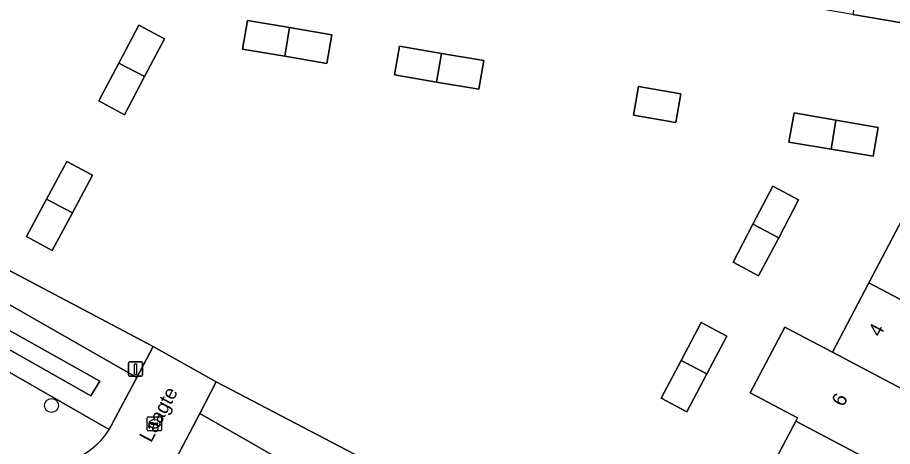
# Model space of a CAD drawing. Extents: x 160455 to 162082, y 388339 to 389736.
# Drawn here: x 160907.2 to 160968.6, y 389470.4 to 389500.5 of the extents above; entities that cross this region are included whole.
import ezdxf

# ---------------------------------------------------------------- set-up
doc = ezdxf.new("R2010")
doc.units = 0
for name, color, linetype in [('IMGEO_Boom', 7, 'Continuous'), ('IMGEO_Erf', 7, 'Continuous'), ('IMGEO_Gemengd_bos', 7, 'Continuous'), ('IMGEO_Lichtmast', 7, 'Continuous'), ('IMGEO_Oever', 7, 'Continuous'), ('IMGEO_Openbare_ruimte_label', 7, 'Continuous'), ('IMGEO_Pand', 7, 'Continuous'), ('IMGEO_Pand_nummerreeks', 7, 'Continuous'), ('IMGEO_Rijbaan_lokaal_open', 7, 'Continuous'), ('IMGEO_Rioolput', 7, 'Continuous'), ('IMGEO_Waterloop', 7, 'Continuous')]:
    doc.layers.add(name, color=color, linetype=linetype)

msp = doc.modelspace()

# ---------------------------------------------------------------- linework, layer by layer
at = {"layer": 'IMGEO_Boom'}
msp.add_circle((160909.587, 389473.325), 0.489, dxfattribs=at)
at = {"layer": 'IMGEO_Erf'}
for points in [[(160957.04, 389514.915), (160962.326, 389514.017), (160967.886, 389513.072), (160973.38, 389512.139), (160978.876, 389511.205), (160983.705, 389510.385), (160989.501, 389509.4), (160988.995, 389506.282), (160994.434, 389505.506), (160990.949, 389498.9), (160987.81, 389499.421), (160987.417, 389497.063), (160981.551, 389498.054), (160981.974, 389500.475), (160977.182, 389501.286), (160976.772, 389498.885), (160971.279, 389499.822), (160965.785, 389500.76), (160960.292, 389501.697), (160960.685, 389504.078), (160955.335, 389504.983)], [(160914.705, 389493.725), (160912.912, 389494.69), (160914.31, 389497.345), (160915.707, 389500), (160917.512, 389499.052), (160916.112, 389496.396)], [(160922.995, 389498.318), (160923.335, 389500.329), (160926.291, 389499.833), (160929.261, 389499.335), (160928.912, 389497.325), (160925.954, 389497.822)], [(160933.638, 389496.518), (160933.988, 389498.526), (160936.938, 389498.028), (160939.908, 389497.527), (160939.557, 389495.515), (160936.598, 389496.016)], [(160950.414, 389493.681), (160950.771, 389495.692), (160953.725, 389495.183), (160953.373, 389493.17)], [(160961.669, 389493.849), (160964.61, 389493.339), (160967.57, 389492.826), (160967.232, 389490.807), (160964.267, 389491.308), (160961.302, 389491.809)], [(160909.646, 389484.195), (160907.849, 389485.177), (160909.252, 389487.806), (160910.664, 389490.45), (160912.477, 389489.477), (160911.062, 389486.836)], [(160960.187, 389488.701), (160961.988, 389487.751), (160960.593, 389485.095), (160959.187, 389482.416), (160957.39, 389483.389), (160958.789, 389486.045)], [(160955.157, 389479.142), (160956.965, 389478.177), (160955.565, 389475.533), (160954.162, 389472.886), (160952.352, 389473.84), (160953.755, 389476.491)]]:
    msp.add_lwpolyline(points, close=True, dxfattribs=at)
msp.add_lwpolyline([(160901.165, 389485.668), (160916.719, 389477.467), (160921.149, 389474.973), (160954.135, 389457.715), (160956.678, 389462.529), (160959.238, 389467.377), (160961.799, 389472.225), (160961.92, 389472.454), (160958.595, 389474.21), (160961.034, 389478.829), (160964.359, 389477.073), (160966.92, 389481.921), (160969.5, 389486.807)], dxfattribs=at)
at = {"layer": 'IMGEO_Gemengd_bos'}
for points in [[(160901.165, 389485.668), (160890.102, 389491.475), (160889.437, 389491.965), (160888.631, 389490.428), (160893.608, 389487.838), (160915.568, 389475.281), (160916.719, 389477.467)], [(160921.149, 389474.973), (160919.985, 389472.755), (160940.211, 389461.19), (160947.623, 389457.049), (160959.085, 389451.836), (160965.227, 389450.075), (160965.969, 389451.479), (160965.198, 389451.832), (160954.135, 389457.715)]]:
    msp.add_lwpolyline(points, close=True, dxfattribs=at)
msp.add_lwpolyline([(160913.643, 389471.649), (160891.644, 389484.238), (160880.596, 389490.041)], dxfattribs=at)
msp.add_arc((160909.143, 389474.464), 5.308, 253.81591, 327.97506, dxfattribs=at)
at = {"layer": 'IMGEO_Lichtmast'}
for p, q in [((160914.993, 389475.482), (160914.993, 389476.282)), ((160914.993, 389476.282), (160914.993, 389475.482)), ((160915.093, 389476.382), (160915.883, 389476.382)), ((160915.883, 389476.382), (160915.093, 389476.382)), ((160915.983, 389476.282), (160915.983, 389475.482)), ((160915.983, 389475.482), (160915.983, 389476.282)), ((160915.883, 389475.382), (160915.093, 389475.382)), ((160915.093, 389475.382), (160915.883, 389475.382))]:
    msp.add_line(p, q, dxfattribs=at)
msp.add_lwpolyline([(160915.413, 389476.257), (160915.563, 389476.257), (160915.563, 389475.507), (160915.413, 389475.507), (160915.413, 389476.257)], dxfattribs=at)
for centre, start, end in [((160915.093, 389476.282), 90, 180), ((160915.093, 389476.282), 90, 180), ((160915.883, 389476.282), 0, 90), ((160915.883, 389476.282), 360, 90), ((160915.093, 389475.482), 180, 270), ((160915.093, 389475.482), 180, 270), ((160915.883, 389475.482), 270, 0), ((160915.883, 389475.482), 270, 0)]:
    msp.add_arc(centre, 0.1, start, end, dxfattribs=at)
at = {"layer": 'IMGEO_Oever'}
for points in [[(160915.568, 389475.281), (160893.608, 389487.838), (160888.631, 389490.428), (160882.829, 389493.448)], [(160880.596, 389490.041), (160891.644, 389484.238), (160913.643, 389471.649)], [(160913.905, 389472.12), (160915.568, 389475.281)], [(160947.623, 389457.049), (160940.211, 389461.19), (160919.985, 389472.755), (160918.076, 389469.118), (160939.622, 389456.781)]]:
    msp.add_lwpolyline(points, dxfattribs=at)
msp.add_lwpolyline([(160912.348, 389473.993), (160881.872, 389491.292), (160882.394, 389492.177), (160912.986, 389475.024)], close=True, dxfattribs=at)
msp.add_arc((160909.208, 389474.424), 5.232, 327.96197, 333.86687, dxfattribs=at)
at = {"layer": 'IMGEO_Pand'}
for points in [[(160973.38, 389512.139), (160967.886, 389513.072), (160965.785, 389500.76), (160971.279, 389499.822)], [(160917.512, 389499.052), (160915.707, 389500), (160914.31, 389497.345), (160916.112, 389496.396)], [(160926.291, 389499.833), (160923.335, 389500.329), (160922.995, 389498.318), (160925.954, 389497.822)], [(160926.291, 389499.833), (160925.954, 389497.822), (160928.912, 389497.325), (160929.261, 389499.335)], [(160936.938, 389498.028), (160933.988, 389498.526), (160933.638, 389496.518), (160936.598, 389496.016)], [(160936.938, 389498.028), (160936.598, 389496.016), (160939.557, 389495.515), (160939.908, 389497.527)], [(160916.112, 389496.396), (160914.31, 389497.345), (160912.912, 389494.69), (160914.705, 389493.725)], [(160950.414, 389493.681), (160953.373, 389493.17), (160953.725, 389495.183), (160950.771, 389495.692)], [(160964.61, 389493.339), (160961.669, 389493.849), (160961.302, 389491.809), (160964.267, 389491.308)], [(160964.61, 389493.339), (160964.267, 389491.308), (160967.232, 389490.807), (160967.57, 389492.826)], [(160912.477, 389489.477), (160910.664, 389490.45), (160909.252, 389487.806), (160911.062, 389486.836)], [(160960.187, 389488.701), (160958.789, 389486.045), (160960.593, 389485.095), (160961.988, 389487.751)], [(160911.062, 389486.836), (160909.252, 389487.806), (160907.849, 389485.177), (160909.646, 389484.195)], [(160969.5, 389486.807), (160966.92, 389481.921), (160977.995, 389476.075), (160980.554, 389480.924)], [(160960.593, 389485.095), (160958.789, 389486.045), (160957.39, 389483.389), (160959.187, 389482.416)], [(160966.92, 389481.921), (160964.359, 389477.073), (160975.435, 389471.227), (160977.995, 389476.075)], [(160955.157, 389479.142), (160953.755, 389476.491), (160955.565, 389475.533), (160956.965, 389478.177)], [(160964.359, 389477.073), (160961.034, 389478.829), (160958.595, 389474.21), (160961.92, 389472.454), (160961.799, 389472.225), (160972.876, 389466.378), (160975.435, 389471.227)], [(160955.565, 389475.533), (160953.755, 389476.491), (160952.352, 389473.84), (160954.162, 389472.886)], [(160961.799, 389472.225), (160959.238, 389467.377), (160970.317, 389461.529), (160972.876, 389466.378)]]:
    msp.add_lwpolyline(points, close=True, dxfattribs=at)
at = {"layer": 'IMGEO_Rijbaan_lokaal_open'}
msp.add_lwpolyline([(160918.076, 389469.118), (160919.985, 389472.755), (160921.149, 389474.973), (160916.719, 389477.467), (160915.568, 389475.281), (160913.905, 389472.12)], dxfattribs=at)
for centre, radius, start, end in [((160909.208, 389474.424), 5.232, 327.96197, 333.86687), ((160909.143, 389474.464), 5.308, 253.81591, 327.97506)]:
    msp.add_arc(centre, radius, start, end, dxfattribs=at)
at = {"layer": 'IMGEO_Rioolput'}
for p, q in [((160916.312, 389471.609), (160916.312, 389472.461)), ((160916.387, 389472.535), (160917.239, 389472.535)), ((160917.313, 389472.461), (160917.313, 389471.609)), ((160916.571, 389472.029), (160916.571, 389472.041)), ((160917.009, 389471.992), (160916.611, 389471.992)), ((160916.614, 389472.078), (160917.012, 389472.078)), ((160916.823, 389471.755), (160916.798, 389471.755)), ((160916.8, 389472.315), (160916.825, 389472.315)), ((160917.055, 389472.041), (160917.055, 389472.029)), ((160917.239, 389471.535), (160916.387, 389471.535))]:
    msp.add_line(p, q, dxfattribs=at)
for points in [[(160916.312, 389471.609), (160916.312, 389472.461)], [(160916.387, 389472.535), (160917.239, 389472.535)], [(160917.313, 389472.461), (160917.313, 389471.609)], [(160917.239, 389471.535), (160916.387, 389471.535)]]:
    msp.add_lwpolyline(points, dxfattribs=at)
for centre, radius, start, end in [((160916.389, 389472.459), 0.0765, 91.55205, 178.44795), ((160916.389, 389472.459), 0.0765, 91.55205, 178.44795), ((160917.237, 389472.459), 0.0765, 1.55205, 88.44795), ((160917.237, 389472.459), 0.0765, 1.55205, 88.44795), ((160916.611, 389472.038), 0.0403, 85.87752, 175.75265), ((160916.608, 389472.028), 0.0366, 178.93798, 274.71019), ((160917.012, 389472.035), 0.043, 264.86636, 352.45326), ((160917.016, 389472.04), 0.0386, 1.73085, 96.63898), ((160916.389, 389471.611), 0.0765, 181.55205, 268.44795), ((160916.389, 389471.611), 0.0765, 181.55205, 268.44795), ((160917.237, 389471.611), 0.0765, 271.55205, 358.44795), ((160917.237, 389471.611), 0.0765, 271.55205, 358.44795)]:
    msp.add_arc(centre, radius, start, end, dxfattribs=at)
for centre, major_axis, ratio, start_param, end_param in [((160916.799, 389472.035), (-0.387, 0.002), 0.722429, 4.712389, 7.853982), ((160916.824, 389472.035), (-0.39, 0.002), 0.717154, 1.570796, 4.712389)]:
    msp.add_ellipse(centre, major_axis=major_axis, ratio=ratio, start_param=start_param, end_param=end_param, dxfattribs=at)
at = {"layer": 'IMGEO_Waterloop'}
msp.add_lwpolyline([(160912.348, 389473.993), (160912.986, 389475.024), (160882.394, 389492.177), (160881.872, 389491.292)], close=True, dxfattribs=at)

# ---------------------------------------------------------------- texts
at = {"layer": 'IMGEO_Openbare_ruimte_label'}
msp.add_text('Laagte', height=1, rotation=62.25745, dxfattribs=at).set_placement((160916.581, 389470.67))
at = {"layer": 'IMGEO_Pand_nummerreeks'}
for s, rotation, p in [('4', 61.95393, (160967.711, 389478.068)), ('6', 61.96539, (160965.127, 389473.175))]:
    msp.add_text(s, height=1, rotation=rotation, dxfattribs=at).set_placement(p)

doc.saveas('drawing.dxf')
